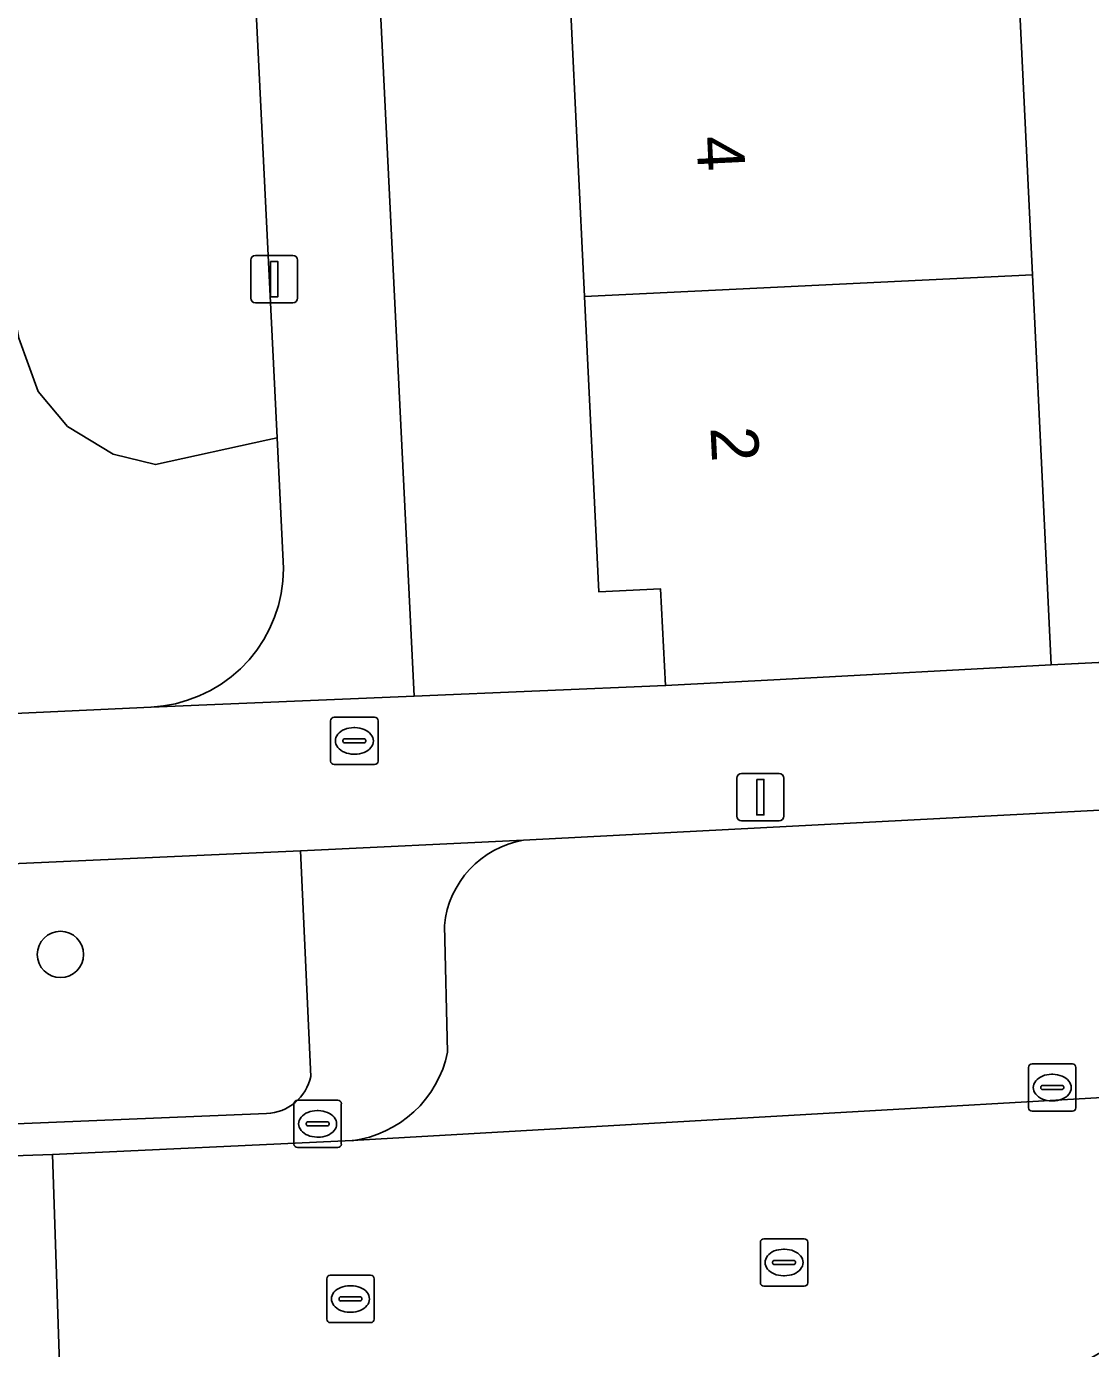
# Model space of a CAD drawing. Extents: x 161084 to 161928, y 385354 to 386522.
# Drawn here: x 161813.39 to 161835.85, y 386261.98 to 386289.88 of the extents above; entities that cross this region are included whole.
import ezdxf

# ---------------------------------------------------------------- set-up
doc = ezdxf.new("R2010")
doc.units = 0
for name, color, linetype in [('IMGEO_Boom', 7, 'Continuous'), ('IMGEO_Brandkraan', 7, 'Continuous'), ('IMGEO_Erf', 7, 'Continuous'), ('IMGEO_Groenvoorziening', 7, 'Continuous'), ('IMGEO_Kolk', 7, 'Continuous'), ('IMGEO_Lichtmast', 7, 'Continuous'), ('IMGEO_Muur', 7, 'Continuous'), ('IMGEO_Pand', 7, 'Continuous'), ('IMGEO_Pand_nummerreeks', 7, 'Continuous'), ('IMGEO_Parkeervlak_open', 7, 'Continuous'), ('IMGEO_Rijbaan_lokaal_open', 7, 'Continuous'), ('IMGEO_Rioolput', 7, 'Continuous'), ('IMGEO_Voetpad_open', 7, 'Continuous')]:
    doc.layers.add(name, color=color, linetype=linetype)

msp = doc.modelspace()

# ---------------------------------------------------------------- linework, layer by layer
at = {"layer": 'IMGEO_Boom'}
msp.add_circle((161814.107, 386270.297), 0.489, dxfattribs=at)
at = {"layer": 'IMGEO_Brandkraan'}
for p, q in [((161819.886, 386275.304), (161820.738, 386275.304)), ((161819.811, 386274.378), (161819.811, 386275.23)), ((161820.299, 386275.084), (161820.324, 386275.084)), ((161820.812, 386275.23), (161820.812, 386274.378)), ((161820.07, 386274.798), (161820.07, 386274.81)), ((161820.508, 386274.761), (161820.11, 386274.761)), ((161820.113, 386274.847), (161820.511, 386274.847)), ((161820.554, 386274.81), (161820.554, 386274.798)), ((161820.322, 386274.524), (161820.297, 386274.524)), ((161820.738, 386274.304), (161819.886, 386274.304))]:
    msp.add_line(p, q, dxfattribs=at)
for points in [[(161819.886, 386275.304), (161820.738, 386275.304)], [(161819.811, 386274.378), (161819.811, 386275.23)], [(161820.812, 386275.23), (161820.812, 386274.378)], [(161820.738, 386274.304), (161819.886, 386274.304)]]:
    msp.add_lwpolyline(points, dxfattribs=at)
for centre, radius, start, end in [((161819.888, 386275.228), 0.0765, 91.552, 178.448), ((161819.888, 386275.228), 0.0765, 91.552, 178.448), ((161820.736, 386275.228), 0.0765, 1.552, 88.448), ((161820.736, 386275.228), 0.0765, 1.552, 88.448), ((161820.11, 386274.807), 0.0403, 85.8775, 175.7526), ((161820.107, 386274.797), 0.0366, 178.938, 274.7102), ((161820.511, 386274.804), 0.043, 264.8664, 352.4533), ((161820.515, 386274.809), 0.0386, 1.7309, 96.639), ((161819.888, 386274.38), 0.0765, 181.552, 268.448), ((161819.888, 386274.38), 0.0765, 181.552, 268.448), ((161820.736, 386274.38), 0.0765, 271.552, 358.448), ((161820.736, 386274.38), 0.0765, 271.552, 358.448)]:
    msp.add_arc(centre, radius, start, end, dxfattribs=at)
for centre, major_axis, ratio, start_param, end_param in [((161820.298, 386274.804), (-0.387, 0.002), 0.722429, 4.712389, 7.853982), ((161820.323, 386274.804), (-0.39, 0.002), 0.717154, 1.570796, 4.712389)]:
    msp.add_ellipse(centre, major_axis=major_axis, ratio=ratio, start_param=start_param, end_param=end_param, dxfattribs=at)
at = {"layer": 'IMGEO_Erf'}
for points in [[(161819.258, 386322.796), (161821.572, 386275.745), (161826.882, 386275.973), (161826.775, 386278.014), (161825.473, 386277.951), (161825.172, 386284.181), (161824.876, 386290.319)], [(161834.331, 386290.765), (161834.627, 386284.637), (161834.783, 386281.405), (161835.024, 386276.41), (161840.625, 386276.685), (161840.209, 386284.878), (161844.136, 386285.062), (161844.084, 386286.373), (161841.682, 386286.255), (161841.445, 386291.12)]]:
    msp.add_lwpolyline(points, dxfattribs=at)
at = {"layer": 'IMGEO_Groenvoorziening'}
msp.add_lwpolyline([(161816.952, 386316.286), (161816.758, 386316.257), (161813.398, 386315.762), (161811.06, 386314.611), (161808.579, 386312.212), (161807.88, 386311.753), (161806.287, 386311.368), (161804.783, 386290.016), (161807.488, 386288.076), (161811.81, 386286.985), (161812.714, 386286.06), (161813.231, 386283.306), (161813.637, 386282.18), (161814.259, 386281.442), (161815.222, 386280.855), (161816.115, 386280.634), (161818.485, 386281.156), (161818.683, 386281.2)], close=True, dxfattribs=at)
for points in [[(161807.063, 386275.101), (161816.019, 386275.518), (161816.28, 386275.542), (161816.538, 386275.589), (161816.791, 386275.66), (161817.037, 386275.752), (161817.273, 386275.866), (161817.498, 386276.001), (161817.711, 386276.155), (161817.908, 386276.328), (161818.09, 386276.517), (161818.253, 386276.722), (161818.398, 386276.941), (161818.523, 386277.172), (161818.626, 386277.413), (161818.708, 386277.662), (161818.767, 386277.918), (161818.803, 386278.178), (161818.815, 386278.44), (161818.812, 386278.59), (161818.683, 386281.2), (161818.485, 386281.156), (161816.115, 386280.634), (161815.222, 386280.855), (161814.259, 386281.442), (161813.637, 386282.18), (161813.231, 386283.306)], [(161819.175, 386272.483), (161803.539, 386271.778), (161803.822, 386267.558)], [(161819.396, 386267.724), (161819.175, 386272.483)], [(161804.983, 386266.384), (161818.457, 386266.937)]]:
    msp.add_lwpolyline(points, dxfattribs=at)
msp.add_arc((161818.411, 386267.946), 1.01, 272.6369, 347.2976, dxfattribs=at)
at = {"layer": 'IMGEO_Kolk'}
for p, q in [((161834.545, 386267.061), (161834.545, 386267.913)), ((161834.62, 386267.987), (161835.472, 386267.987)), ((161835.033, 386267.767), (161835.058, 386267.767)), ((161835.546, 386267.913), (161835.546, 386267.061)), ((161834.804, 386267.481), (161834.804, 386267.493)), ((161834.847, 386267.53), (161835.245, 386267.53)), ((161835.288, 386267.493), (161835.288, 386267.481)), ((161819.111, 386267.221), (161819.963, 386267.221)), ((161835.242, 386267.444), (161834.844, 386267.444)), ((161835.056, 386267.207), (161835.031, 386267.207)), ((161819.036, 386266.295), (161819.036, 386267.147)), ((161819.524, 386267.001), (161819.549, 386267.001)), ((161820.037, 386267.147), (161820.037, 386266.295)), ((161835.472, 386266.987), (161834.62, 386266.987)), ((161819.295, 386266.715), (161819.295, 386266.727)), ((161819.733, 386266.678), (161819.335, 386266.678)), ((161819.338, 386266.764), (161819.736, 386266.764)), ((161819.779, 386266.727), (161819.779, 386266.715)), ((161819.547, 386266.441), (161819.522, 386266.441)), ((161819.963, 386266.221), (161819.111, 386266.221))]:
    msp.add_line(p, q, dxfattribs=at)
for points in [[(161834.545, 386267.061), (161834.545, 386267.913)], [(161834.62, 386267.987), (161835.472, 386267.987)], [(161835.546, 386267.913), (161835.546, 386267.061)], [(161819.111, 386267.221), (161819.963, 386267.221)], [(161819.036, 386266.295), (161819.036, 386267.147)], [(161820.037, 386267.147), (161820.037, 386266.295)], [(161835.472, 386266.987), (161834.62, 386266.987)], [(161819.963, 386266.221), (161819.111, 386266.221)]]:
    msp.add_lwpolyline(points, dxfattribs=at)
for centre, radius, start, end in [((161834.622, 386267.911), 0.0765, 91.552, 178.448), ((161834.622, 386267.911), 0.0765, 91.552, 178.448), ((161835.47, 386267.911), 0.0765, 1.552, 88.448), ((161835.47, 386267.911), 0.0765, 1.552, 88.448), ((161834.844, 386267.49), 0.0403, 85.8775, 175.7526), ((161834.841, 386267.48), 0.0366, 178.938, 274.7102), ((161835.245, 386267.487), 0.043, 264.8664, 352.4533), ((161835.249, 386267.492), 0.0386, 1.7309, 96.639), ((161819.113, 386267.145), 0.0765, 91.552, 178.448), ((161819.113, 386267.145), 0.0765, 91.552, 178.448), ((161819.961, 386267.145), 0.0765, 1.552, 88.448), ((161819.961, 386267.145), 0.0765, 1.552, 88.448), ((161834.622, 386267.063), 0.0765, 181.552, 268.448), ((161834.622, 386267.063), 0.0765, 181.552, 268.448), ((161835.47, 386267.063), 0.0765, 271.552, 358.448), ((161835.47, 386267.063), 0.0765, 271.552, 358.448), ((161819.335, 386266.724), 0.0403, 85.8775, 175.7526), ((161819.332, 386266.714), 0.0366, 178.938, 274.7102), ((161819.736, 386266.721), 0.043, 264.8664, 352.4533), ((161819.74, 386266.726), 0.0386, 1.7309, 96.639), ((161819.113, 386266.297), 0.0765, 181.552, 268.448), ((161819.113, 386266.297), 0.0765, 181.552, 268.448), ((161819.961, 386266.297), 0.0765, 271.552, 358.448), ((161819.961, 386266.297), 0.0765, 271.552, 358.448)]:
    msp.add_arc(centre, radius, start, end, dxfattribs=at)
for centre, major_axis, ratio, start_param, end_param in [((161835.032, 386267.487), (-0.387, 0.002), 0.722429, 4.712389, 7.853982), ((161835.057, 386267.487), (-0.39, 0.002), 0.717154, 1.570796, 4.712389), ((161819.523, 386266.721), (-0.387, 0.002), 0.722429, 4.712389, 7.853982), ((161819.548, 386266.721), (-0.39, 0.002), 0.717154, 1.570796, 4.712389)]:
    msp.add_ellipse(centre, major_axis=major_axis, ratio=ratio, start_param=start_param, end_param=end_param, dxfattribs=at)
at = {"layer": 'IMGEO_Lichtmast'}
for p, q in [((161818.223, 386285.05), (161819.013, 386285.05)), ((161819.013, 386285.05), (161818.223, 386285.05)), ((161818.123, 386284.15), (161818.123, 386284.95)), ((161818.123, 386284.95), (161818.123, 386284.15)), ((161819.113, 386284.95), (161819.113, 386284.15)), ((161819.113, 386284.15), (161819.113, 386284.95)), ((161819.013, 386284.05), (161818.223, 386284.05)), ((161818.223, 386284.05), (161819.013, 386284.05)), ((161828.387, 386273.216), (161828.387, 386274.016)), ((161828.387, 386274.016), (161828.387, 386273.216)), ((161828.487, 386274.116), (161829.277, 386274.116)), ((161829.277, 386274.116), (161828.487, 386274.116)), ((161829.377, 386274.016), (161829.377, 386273.216)), ((161829.377, 386273.216), (161829.377, 386274.016)), ((161829.277, 386273.116), (161828.487, 386273.116)), ((161828.487, 386273.116), (161829.277, 386273.116))]:
    msp.add_line(p, q, dxfattribs=at)
for points in [[(161818.543, 386284.925), (161818.693, 386284.925), (161818.693, 386284.175), (161818.543, 386284.175), (161818.543, 386284.925)], [(161828.807, 386273.991), (161828.957, 386273.991), (161828.957, 386273.241), (161828.807, 386273.241), (161828.807, 386273.991)]]:
    msp.add_lwpolyline(points, dxfattribs=at)
for centre, start, end in [((161818.223, 386284.95), 90, 180), ((161818.223, 386284.95), 90, 180), ((161819.013, 386284.95), 0, 90), ((161819.013, 386284.95), 360, 90), ((161818.223, 386284.15), 180, 270), ((161818.223, 386284.15), 180, 270), ((161819.013, 386284.15), 270, 0), ((161819.013, 386284.15), 270, 0), ((161828.487, 386274.016), 90, 180), ((161828.487, 386274.016), 90, 180), ((161829.277, 386274.016), 0, 90), ((161829.277, 386274.016), 360, 90), ((161828.487, 386273.216), 180, 270), ((161828.487, 386273.216), 180, 270), ((161829.277, 386273.216), 270, 0), ((161829.277, 386273.216), 270, 0)]:
    msp.add_arc(centre, 0.1, start, end, dxfattribs=at)
at = {"layer": 'IMGEO_Muur'}
msp.add_lwpolyline([(161835.024, 386276.41), (161840.739, 386276.691)], dxfattribs=at)
at = {"layer": 'IMGEO_Pand'}
for points in [[(161834.627, 386284.637), (161834.331, 386290.765), (161831.644, 386290.636), (161824.876, 386290.319), (161825.172, 386284.181)], [(161834.627, 386284.637), (161825.172, 386284.181), (161825.473, 386277.951), (161826.775, 386278.014), (161826.882, 386275.973), (161829.3, 386276.1), (161835.024, 386276.41), (161834.783, 386281.405)]]:
    msp.add_lwpolyline(points, close=True, dxfattribs=at)
at = {"layer": 'IMGEO_Parkeervlak_open'}
for points in [[(161845.22, 386273.793), (161845.101, 386273.788), (161841.331, 386273.615), (161823.885, 386272.707)], [(161822.212, 386270.911), (161822.281, 386268.232)], [(161820.264, 386266.367), (161846.787, 386267.893)]]:
    msp.add_lwpolyline(points, dxfattribs=at)
for centre, radius, start, end in [((161824.223, 386270.715), 2.02, 99.6222, 174.4392), ((161819.962, 386268.717), 2.37, 277.3316, 348.1838)]:
    msp.add_arc(centre, radius, start, end, dxfattribs=at)
at = {"layer": 'IMGEO_Rijbaan_lokaal_open'}
msp.add_lwpolyline([(161852.561, 386268.125), (161846.787, 386267.893), (161820.264, 386266.367), (161813.942, 386266.077), (161814.161, 386259.344), (161821.309, 386259.717), (161834.602, 386260.752), (161834.95, 386261.104), (161835.329, 386261.424), (161835.734, 386261.708), (161836.163, 386261.955), (161836.612, 386262.163), (161837.079, 386262.329), (161837.558, 386262.454), (161838.046, 386262.535), (161838.54, 386262.572), (161854.26, 386263.289), (161854.56, 386263.29), (161861.479, 386265.301), (161866.996, 386268.536)], dxfattribs=at)
msp.add_lwpolyline([(161813.942, 386266.077), (161810.411, 386265.953), (161810.68, 386259.171), (161814.161, 386259.344)], close=True, dxfattribs=at)
at = {"layer": 'IMGEO_Rioolput'}
for p, q in [((161828.883, 386263.369), (161828.883, 386264.221)), ((161828.958, 386264.295), (161829.81, 386264.295)), ((161829.884, 386264.221), (161829.884, 386263.369)), ((161829.185, 386263.838), (161829.583, 386263.838)), ((161829.371, 386264.075), (161829.396, 386264.075)), ((161829.142, 386263.789), (161829.142, 386263.801)), ((161829.58, 386263.752), (161829.182, 386263.752)), ((161829.626, 386263.801), (161829.626, 386263.789)), ((161819.729, 386262.6), (161819.729, 386263.452)), ((161819.804, 386263.526), (161820.656, 386263.526)), ((161820.217, 386263.306), (161820.242, 386263.306)), ((161820.73, 386263.452), (161820.73, 386262.6)), ((161829.81, 386263.295), (161828.958, 386263.295)), ((161829.394, 386263.515), (161829.369, 386263.515)), ((161819.988, 386263.02), (161819.988, 386263.032)), ((161820.031, 386263.069), (161820.429, 386263.069)), ((161820.472, 386263.032), (161820.472, 386263.02)), ((161820.426, 386262.983), (161820.028, 386262.983)), ((161820.24, 386262.746), (161820.215, 386262.746)), ((161820.656, 386262.526), (161819.804, 386262.526))]:
    msp.add_line(p, q, dxfattribs=at)
for points in [[(161828.883, 386263.369), (161828.883, 386264.221)], [(161828.958, 386264.295), (161829.81, 386264.295)], [(161829.884, 386264.221), (161829.884, 386263.369)], [(161819.729, 386262.6), (161819.729, 386263.452)], [(161819.804, 386263.526), (161820.656, 386263.526)], [(161820.73, 386263.452), (161820.73, 386262.6)], [(161829.81, 386263.295), (161828.958, 386263.295)], [(161820.656, 386262.526), (161819.804, 386262.526)]]:
    msp.add_lwpolyline(points, dxfattribs=at)
for centre, radius, start, end in [((161828.96, 386264.219), 0.0765, 91.552, 178.448), ((161828.96, 386264.219), 0.0765, 91.552, 178.448), ((161829.808, 386264.219), 0.0765, 1.552, 88.448), ((161829.808, 386264.219), 0.0765, 1.552, 88.448), ((161829.182, 386263.798), 0.0403, 85.8775, 175.7526), ((161829.587, 386263.8), 0.0386, 1.7309, 96.639), ((161829.179, 386263.788), 0.0366, 178.938, 274.7102), ((161829.583, 386263.795), 0.043, 264.8664, 352.4533), ((161819.806, 386263.45), 0.0765, 91.552, 178.448), ((161819.806, 386263.45), 0.0765, 91.552, 178.448), ((161820.654, 386263.45), 0.0765, 1.552, 88.448), ((161820.654, 386263.45), 0.0765, 1.552, 88.448), ((161828.96, 386263.371), 0.0765, 181.552, 268.448), ((161828.96, 386263.371), 0.0765, 181.552, 268.448), ((161829.808, 386263.371), 0.0765, 271.552, 358.448), ((161829.808, 386263.371), 0.0765, 271.552, 358.448), ((161820.028, 386263.029), 0.0403, 85.8775, 175.7526), ((161820.025, 386263.019), 0.0366, 178.938, 274.7102), ((161820.429, 386263.026), 0.043, 264.8664, 352.4533), ((161820.433, 386263.031), 0.0386, 1.7309, 96.639), ((161819.806, 386262.602), 0.0765, 181.552, 268.448), ((161819.806, 386262.602), 0.0765, 181.552, 268.448), ((161820.654, 386262.602), 0.0765, 271.552, 358.448), ((161820.654, 386262.602), 0.0765, 271.552, 358.448)]:
    msp.add_arc(centre, radius, start, end, dxfattribs=at)
for centre, major_axis, ratio, start_param, end_param in [((161829.37, 386263.795), (-0.387, 0.002), 0.722429, 4.712389, 7.853982), ((161829.395, 386263.795), (-0.39, 0.002), 0.717154, 1.570796, 4.712389), ((161820.216, 386263.026), (-0.387, 0.002), 0.722429, 4.712389, 7.853982), ((161820.241, 386263.026), (-0.39, 0.002), 0.717154, 1.570796, 4.712389)]:
    msp.add_ellipse(centre, major_axis=major_axis, ratio=ratio, start_param=start_param, end_param=end_param, dxfattribs=at)
at = {"layer": 'IMGEO_Voetpad_open'}
for points in [[(161816.952, 386316.286), (161818.683, 386281.2), (161818.812, 386278.59), (161818.815, 386278.44), (161818.803, 386278.178), (161818.767, 386277.918), (161818.708, 386277.662), (161818.626, 386277.413), (161818.523, 386277.172), (161818.398, 386276.941), (161818.253, 386276.722), (161818.09, 386276.517), (161817.908, 386276.328), (161817.711, 386276.155), (161817.498, 386276.001), (161817.273, 386275.866), (161817.037, 386275.752), (161816.791, 386275.66), (161816.538, 386275.589), (161816.28, 386275.542), (161816.019, 386275.518), (161821.572, 386275.745), (161819.258, 386322.796)], [(161803.539, 386271.778), (161819.175, 386272.483), (161823.885, 386272.707), (161841.331, 386273.615), (161841.309, 386274.124), (161845.01, 386274.288), (161845.079, 386274.291), (161845.101, 386273.788), (161845.22, 386273.793), (161846.69, 386273.859), (161846.61, 386276.843), (161844.487, 386276.727), (161840.631, 386276.573), (161840.625, 386276.685), (161835.024, 386276.41), (161829.3, 386276.1), (161826.882, 386275.973), (161821.572, 386275.745), (161816.019, 386275.518), (161807.063, 386275.101)], [(161823.885, 386272.707), (161819.175, 386272.483), (161819.396, 386267.724)], [(161822.281, 386268.232), (161822.212, 386270.911)], [(161818.457, 386266.937), (161804.983, 386266.384)], [(161802.941, 386265.591), (161810.411, 386265.953), (161813.942, 386266.077), (161820.264, 386266.367)]]:
    msp.add_lwpolyline(points, dxfattribs=at)
for centre, radius, start, end in [((161824.223, 386270.715), 2.02, 99.6222, 174.4392), ((161819.962, 386268.717), 2.37, 277.3316, 348.1838), ((161818.411, 386267.946), 1.01, 272.6369, 347.2976)]:
    msp.add_arc(centre, radius, start, end, dxfattribs=at)

# ---------------------------------------------------------------- texts
at = {"layer": 'IMGEO_Pand_nummerreeks'}
for s, rotation, p in [('4', 272.7617, (161827.533, 386287.551)), ('2', 272.7614, (161827.83, 386281.417))]:
    msp.add_text(s, height=1, rotation=rotation, dxfattribs=at).set_placement(p)

doc.saveas('drawing.dxf')
